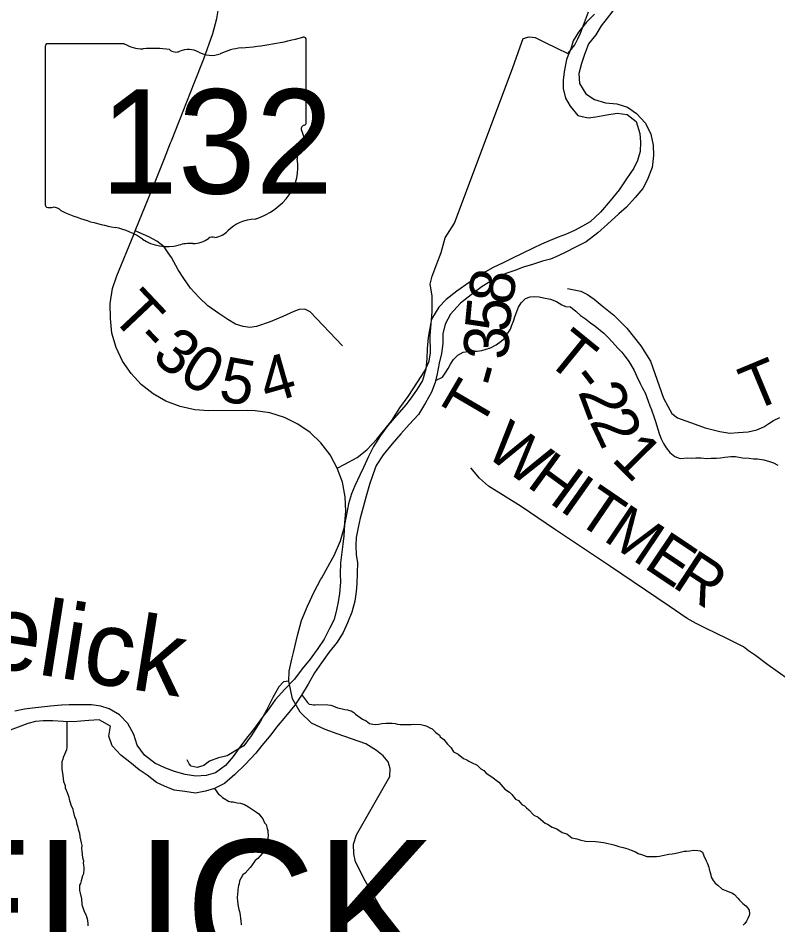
# Model space of a CAD drawing. Extents: x 1310247 to 1664935, y 235267 to 584339.
# Drawn here: x 1497989 to 1503056, y 416732 to 422780 of the extents above; entities that cross this region are included whole.
import ezdxf

# ---------------------------------------------------------------- set-up
doc = ezdxf.new("R2010")
doc.units = 0
for name, color, linetype in [('GM_X_County_Road', 7, 'Continuous'), ('GM_X_County_Road_Text', 7, 'Continuous'), ('GM_X_Major_River', 7, 'Continuous'), ('GM_X_Major_River_Text', 7, 'Continuous'), ('GM_X_Minor_River', 7, 'Continuous'), ('GM_X_State_Location', 7, 'Continuous'), ('GM_X_State_Route', 7, 'Continuous'), ('GM_X_State_Shield', 7, 'Continuous'), ('GM_X_Township_Road', 7, 'Continuous'), ('GM_X_Township_Road_Text', 7, 'Continuous'), ('GM_X_Township_Text', 7, 'Continuous')]:
    doc.layers.add(name, color=color, linetype=linetype)

msp = doc.modelspace()

# ---------------------------------------------------------------- linework, layer by layer
at = {"layer": 'GM_X_County_Road'}
msp.add_lwpolyline([(1503264.9, 418271.3), (1502988.9, 418466.3), (1502905.6, 418527.7), (1502860.3, 418559.1), (1502826, 418586.1), (1502720.1, 418640.1), (1502641.3, 418676.7), (1502578.4, 418708.1), (1502510.5, 418743.1), (1502449.9, 418776), (1502330.1, 418857.8), (1501932.8, 419127.2), (1501566.2, 419371.9), (1501342.7, 419522.4), (1501126.5, 419657.7), (1501065.2, 419711.9), (1501006.9, 419781.2)], dxfattribs=at)
at = {"layer": 'GM_X_Major_River'}
for points in [[(1501971.4, 422849.4), (1501918.1, 422780.3), (1501877.1, 422729), (1501841.9, 422669.6), (1501792.7, 422608.5), (1501765.3, 422538.9), (1501746.1, 422477.2), (1501728.9, 422411.4), (1501731.6, 422345.3), (1501774.2, 422276.4), (1501833.5, 422237.3), (1501907.1, 422215.9), (1501980.9, 422208.5), (1502052.5, 422187.2), (1502113.7, 422144), (1502172.5, 422080.8), (1502209, 422006), (1502223.6, 421933.7), (1502226.2, 421863.6), (1502216.7, 421783.6), (1502185.1, 421700.1), (1502154, 421644.6), (1502104.8, 421583.5), (1502045.5, 421520.5), (1501994.6, 421475.4), (1501919.3, 421406.7), (1501854.1, 421347.9), (1501776.9, 421287.2), (1501706.2, 421252.5), (1501641.6, 421219.7), (1501591.1, 421194.6), (1501538.7, 421173.5), (1501486.4, 421158.5), (1501411.9, 421133.8), (1501357.6, 421118.8), (1501307.2, 421099.7), (1501240.7, 421076.9), (1501186.2, 421049.9), (1501133.6, 421020.9), (1501083, 420989.8), (1501009.9, 420935), (1500938.8, 420878.3), (1500873.4, 420805.4), (1500836.1, 420740), (1500820.8, 420674.2), (1500821.6, 420610.2), (1500812.2, 420542.3), (1500797, 420478.5), (1500783.6, 420406.6), (1500770.5, 420350.8), (1500745.2, 420285.2), (1500705.8, 420213.9), (1500658.3, 420136.6), (1500597, 420069.7), (1500541.8, 420006.6), (1500482.4, 419939.7), (1500423, 419866.7), (1500377.6, 419795.5), (1500356.5, 419739.8), (1500333.2, 419670.1), (1500309.6, 419590.5), (1500290.2, 419518.8), (1500270.8, 419445), (1500257.5, 419383.2), (1500244.2, 419315.4), (1500241.2, 419263.4), (1500244, 419201.2), (1500251, 419149.1), (1500248.2, 419007), (1500243.2, 418955), (1500234, 418891.1), (1500214.5, 418817.3), (1500185.1, 418745.8), (1500155.9, 418682.3), (1500116.6, 418616.9), (1500061.2, 418547.9)], [(1501832.6, 422805.9), (1501779.5, 422752.9), (1501726.2, 422687.8), (1501691.1, 422628.4), (1501674.1, 422576.6), (1501646.7, 422505), (1501631.1, 422423.2), (1501624, 422367.3), (1501622.9, 422311.3), (1501639.6, 422246.9), (1501670.6, 422194.2), (1501721.4, 422131.2), (1501791.1, 422115.9), (1501841.2, 422123), (1501915.5, 422135.6), (1501983.7, 422146.4), (1502049.6, 422137.1), (1502110.6, 422090), (1502135.1, 422011.4), (1502140, 421953.3), (1502136.8, 421891.3), (1502119.6, 421831.5), (1502094.6, 421779.9), (1502047.2, 421708.7), (1501997.8, 421635.5), (1501936.3, 421560.6), (1501872.8, 421485.7), (1501803.5, 421420.9), (1501753, 421391.8), (1501698.4, 421364.8), (1501639.9, 421337.8), (1501589.5, 421318.7), (1501537.1, 421297.7), (1501478.6, 421272.7), (1501424.1, 421245.7), (1501349.4, 421211.1), (1501280.7, 421176.3), (1501224.1, 421147.3), (1501157.5, 421116.5), (1501104.9, 421087.5), (1501048.2, 421050.5), (1500997.5, 421017.4), (1500914.4, 420958.8), (1500843.3, 420904.1), (1500794.3, 420853), (1500744.7, 420771.8), (1500731.3, 420702), (1500724.3, 420650), (1500716.9, 420576.1), (1500713.6, 420510.1), (1500708.2, 420438.1), (1500684.7, 420362.4), (1500649.6, 420305), (1500614.6, 420253.6), (1500575.6, 420202.3), (1500512.1, 420129.3), (1500454.8, 420062.3), (1500405.5, 419995.2), (1500358.1, 419922), (1500324.8, 419856.5), (1500291.4, 419783), (1500268.3, 419731.4), (1500234.9, 419660), (1500211.9, 419606.3), (1500192.6, 419540.6), (1500179.2, 419468.8), (1500165.9, 419402.9)], [(1500165.9, 419402.9), (1500160.4, 419326.9), (1500153.3, 419271), (1500145.9, 419199.1), (1500138.9, 419147.1), (1500137.4, 419071.1), (1500138.4, 419017), (1500132.9, 418943), (1500123.9, 418887.1), (1500112.8, 418833.3), (1500095.6, 418769.5), (1500066.3, 418708), (1500029, 418638.6), (1499987.7, 418575.3), (1499936.4, 418504.1), (1499883.1, 418439.1), (1499831.8, 418371.9), (1499766.4, 418303.1), (1499703, 418232.2), (1499655.7, 418167), (1499616.7, 418115.6), (1499565.3, 418044.5), (1499520.2, 417987.3), (1499471, 417924.1), (1499423.6, 417854.9), (1499372.4, 417793.8), (1499305.5, 417747), (1499243.1, 417728.1), (1499173, 417723.4), (1499103.2, 417734.7), (1499031.6, 417754.1), (1498968.1, 417779.3), (1498900.7, 417810.5), (1498831.7, 417863.9), (1498783, 417930.9), (1498760.4, 418001.4), (1498719.8, 418074.2), (1498664.9, 418133.3), (1498595.7, 418172.6), (1498540, 418189.7), (1498478.2, 418198.8), (1498408.2, 418200.1), (1498330.1, 418199.6), (1498278.1, 418196.5), (1498203.9, 418189.9), (1498143.8, 418185), (1498083.7, 418178.1), (1498031.5, 418171.1), (1497967.2, 418156.3)], [(1500061.2, 418547.9), (1500011.9, 418480.7), (1499964.6, 418413.5), (1499923.1, 418338.2), (1499877.7, 418265), (1499834.4, 418197.7), (1499770.8, 418120.8), (1499711.5, 418049.8), (1499674.5, 417998.4), (1499615, 417927.4), (1499574, 417876.1), (1499502.6, 417801.4), (1499433.3, 417734.6), (1499364.1, 417675.8), (1499297.4, 417641), (1499239.1, 417624.1), (1499170.8, 417609.3), (1499101, 417620.6), (1499029.2, 417630), (1498965.7, 417657.2), (1498912.2, 417682.2), (1498849.1, 417729.4), (1498795.8, 417766.4), (1498732.8, 417817.7), (1498673.7, 417864.8), (1498614.9, 417926), (1498594.1, 417990.5), (1498605.4, 418056.3), (1498528.2, 418099.8), (1498460.1, 418095), (1498406, 418090), (1498356, 418087), (1498288, 418088.2), (1498220.1, 418093.5), (1498156, 418092.7), (1498103.9, 418087.6), (1498053.7, 418074.6), (1497989.2, 418051.7), (1497918.7, 418025)]]:
    msp.add_lwpolyline(points, dxfattribs=at)
at = {"layer": 'GM_X_Minor_River'}
for points in [[(1500773.3, 420362.9), (1500818.2, 420386.3), (1500841.1, 420417.8), (1500855.8, 420443.5), (1500872.6, 420473.1), (1500893.4, 420502.6), (1500920.2, 420532), (1500956.8, 420551.1), (1500991, 420556.3), (1501023.2, 420559.5), (1501049.2, 420558.8), (1501081.4, 420564), (1501109.7, 420571.3), (1501138, 420580.6), (1501176.6, 420601.7), (1501211.3, 420624.8), (1501240, 420650.2), (1501254.8, 420677.8), (1501271.5, 420705.5), (1501282.2, 420731.2), (1501293, 420759), (1501301.8, 420788.8), (1501314.7, 420822.5), (1501325.5, 420852.3), (1501344.3, 420881.9), (1501373, 420909.2), (1501403.4, 420920.5), (1501429.5, 420923.8), (1501463.6, 420921), (1501493.5, 420914.2), (1501539.3, 420905), (1501579, 420890), (1501614.5, 420867.1), (1501640.3, 420856.4), (1501672.3, 420853.6), (1501707.7, 420826.7), (1501739, 420795.9), (1501772.5, 420775), (1501805.9, 420748.1), (1501835.5, 420727.4), (1501894.3, 420677.8), (1501921.7, 420651.1), (1501952.9, 420618.3), (1501988, 420579.3), (1502015.4, 420552.6), (1502034.7, 420526.1), (1502058, 420497.5), (1502073.4, 420471), (1502096.4, 420430.4), (1502115.4, 420389.9), (1502138.3, 420343.2), (1502149.6, 420316.9), (1502170.7, 420280.3), (1502191.4, 420225.7), (1502202.5, 420193.4), (1502213.9, 420167.1), (1502228.8, 420122.6), (1502241.8, 420082.3), (1502252.9, 420045.9), (1502265.8, 420003.5), (1502277.1, 419973.2), (1502292.3, 419942.8), (1502309.6, 419914.3), (1502334.9, 419883.6), (1502368.3, 419856.8), (1502404, 419843.9), (1502454.2, 419846.6), (1502480.3, 419846), (1502508.4, 419847.2), (1502544.4, 419846.3), (1502580.4, 419843.4), (1502610.5, 419844.7), (1502646.6, 419845.8), (1502672.7, 419847.1), (1502700.9, 419852.4), (1502741.1, 419855.4), (1502773.2, 419856.6), (1502819.1, 419847.5), (1502865.1, 419844.3), (1502893.1, 419841.6), (1502919.2, 419841), (1502961.1, 419833.9), (1503000.9, 419822.9), (1503026.7, 419814.2), (1503056.4, 419797.5)], [(1499879.5, 418267.9), (1499918.7, 418214.7), (1499930.5, 418204.3), (1499946.5, 418201.9), (1499958.4, 418199.6), (1499970.5, 418199.3), (1499982.5, 418201), (1500054.7, 418199.1), (1500074.7, 418196.6), (1500086.6, 418192.2), (1500118.4, 418179.4), (1500140.3, 418174.8), (1500168.2, 418168.1), (1500186.2, 418165.6), (1500198.1, 418161.3), (1500210.1, 418159), (1500227.9, 418148.5), (1500239.6, 418138.2), (1500284.9, 418102.9), (1500310.7, 418092.2), (1500332.3, 418075.6), (1500354.3, 418071), (1500374.2, 418068.5), (1500394.3, 418070), (1500414.5, 418075.5), (1500440.6, 418076.8), (1500454.7, 418078.4), (1500470.7, 418078), (1500482.8, 418077.7), (1500502.8, 418075.2), (1500518.7, 418070.8), (1500536.7, 418068.3), (1500568.7, 418067.4), (1500592.8, 418068.8), (1500610.9, 418068.3), (1500623, 418070), (1500675.1, 418068.7), (1500701, 418062), (1500714.9, 418057.6), (1500734.7, 418047.1), (1500750.6, 418040.6), (1500773.9, 418014), (1500799.6, 417997.3), (1500803.3, 417985.2), (1500826.9, 417968.5), (1500852.2, 417937.8), (1500875.7, 417913.2), (1500893, 417886.7), (1500922.7, 417869.9), (1500958.1, 417840.9), (1500981.9, 417832.3), (1500995.7, 417823.9), (1501011.6, 417815.5), (1501049.2, 417796.4), (1501074.6, 417771.7), (1501094.4, 417761.2), (1501110, 417744.8), (1501155.4, 417715.5), (1501169.1, 417703.2), (1501194.7, 417684.5), (1501222, 417651.7), (1501235.7, 417637.3), (1501265.2, 417616.5), (1501280.9, 417602.1), (1501306.2, 417571.4), (1501326, 417560.8), (1501347.3, 417534.2), (1501365.2, 417525.7), (1501378.8, 417511.4), (1501394.6, 417498.9), (1501427.8, 417464), (1501457.5, 417449.2), (1501490.8, 417420.3), (1501504.6, 417409.9), (1501518.5, 417403.5), (1501550.1, 417382.7), (1501581.9, 417371.8), (1501617.3, 417346.9), (1501647.2, 417338.1), (1501682.6, 417313.1), (1501714.6, 417306.2), (1501734.4, 417299.7), (1501772.3, 417290.7), (1501838.5, 417289), (1501858.4, 417286.5), (1501874.4, 417284), (1501892.4, 417281.6), (1501924.3, 417274.7), (1501944.3, 417270.2), (1501962.2, 417265.7), (1501996, 417254.8), (1502023.9, 417248.1), (1502055.8, 417239.2), (1502077.6, 417230.6), (1502105.4, 417217.9), (1502123.2, 417207.4), (1502145.1, 417200.8), (1502182.8, 417187.8), (1502198.9, 417187.4), (1502216.9, 417186.9), (1502247, 417188.1)], [(1498312.9, 418087.8), (1498313.3, 418014.3), (1498312.6, 417988.3), (1498313.8, 417956.2), (1498312.8, 417916.1), (1498310.4, 417900.2), (1498297.5, 417868.5), (1498289, 417848.6), (1498286.7, 417836.7), (1498280.2, 417818.8), (1498279.9, 417806.8), (1498280.9, 417768.7), (1498284.3, 417744.6), (1498285.9, 417728.5), (1498290.9, 417688.3), (1498302.3, 417662), (1498301.9, 417646), (1498315.2, 417615.6), (1498326.4, 417583.2), (1498328.1, 417571.2), (1498341.1, 417532.8), (1498354.4, 417504.4), (1498356.1, 417490.3), (1498365.2, 417452), (1498372.8, 417437.8), (1498380, 417403.5), (1498387.5, 417383.3), (1498389.1, 417369.2), (1498398.5, 417343), (1498399.9, 417318.9), (1498408.9, 417278.6), (1498412.4, 417260.5), (1498411.9, 417240.4), (1498413.5, 417222.4), (1498418.5, 417182.2), (1498423.9, 417158), (1498423.5, 417144), (1498426.8, 417117.8), (1498426.5, 417103.8), (1498423.7, 417071.9), (1498417.3, 417060), (1498408.5, 417026.2), (1498404, 417008.3), (1498397.7, 416996.4), (1498397.1, 416972.4), (1498398.8, 416960.3), (1498402.3, 416942.2), (1498411.4, 416905.9), (1498412.5, 416867.8), (1498429.3, 416821.3), (1498436.9, 416805.1), (1498444.5, 416786.8), (1498448.2, 416772.7), (1498451.9, 416760.6), (1498453.3, 416738.5), (1498452.9, 416724.5)], [(1498312.9, 418084.6), (1498312.9, 418084.8)], [(1499298.3, 417641.4), (1499325.6, 417603.2), (1499337.4, 417594.8), (1499351.1, 417580.5), (1499363, 417574.1), (1499390.6, 417557.4), (1499406.5, 417553), (1499422.6, 417552.5), (1499448.5, 417545.8), (1499472.5, 417543.2), (1499498.3, 417534.5), (1499526, 417519.8), (1499537.8, 417509.5), (1499579.3, 417484.3), (1499593, 417472), (1499608.5, 417451.5), (1499620.2, 417439.2), (1499631.6, 417412.8), (1499643.3, 417400.5), (1499648.7, 417374.3), (1499654.3, 417360.2), (1499654, 417348.2), (1499655.6, 417332.1), (1499655, 417306.1), (1499648, 417270.2), (1499643.7, 417256.3), (1499626.9, 417226.7), (1499616.4, 417208.9), (1499601.9, 417193.3), (1499587.4, 417173.6), (1499569, 417160.1), (1499546.1, 417126.6), (1499535.8, 417114.9), (1499502.7, 417077.7), (1499488.4, 417066), (1499475.9, 417046.3), (1499465.4, 417026.6), (1499462.8, 417006.6), (1499458.5, 416994.7), (1499453.9, 416968.8), (1499453.5, 416954.8), (1499451.1, 416940.8), (1499450.4, 416910.8), (1499451.9, 416892.7), (1499453.3, 416866.6), (1499460.5, 416834.4), (1499466.1, 416820.2), (1499469.5, 416796.1), (1499471, 416774), (1499474.6, 416757.9), (1499475.9, 416731.8)], [(1502247, 417188.1), (1502267.1, 417189.6), (1502287.3, 417195.1), (1502327.6, 417204.1), (1502351.7, 417205.4), (1502363.8, 417207.1), (1502386, 417212.5), (1502412.2, 417217.9), (1502430.4, 417223.4), (1502446.4, 417223), (1502468.6, 417226.4), (1502492.7, 417229.8), (1502522.8, 417229), (1502540.8, 417226.5), (1502552.5, 417216.2), (1502562, 417191.9), (1502577.2, 417159.5), (1502584.8, 417145.2), (1502594.2, 417117), (1502597.8, 417102.8), (1502603.3, 417080.7), (1502608.9, 417064.5), (1502610.5, 417050.4), (1502624, 417028), (1502637.5, 417009.7), (1502655.3, 416997.2), (1502684.7, 416970.4), (1502708.5, 416961.7), (1502734.3, 416951), (1502748.2, 416944.6), (1502766, 416934.2), (1502789.4, 416909.5), (1502799.1, 416897.2), (1502822.6, 416874.6), (1502842.3, 416858.1), (1502855.9, 416843.7), (1502863.6, 416829.5), (1502867, 416805.3), (1502864.7, 416793.4), (1502856.2, 416773.5), (1502845.7, 416755.8), (1502835.3, 416742), (1502825, 416730.3)]]:
    msp.add_lwpolyline(points, dxfattribs=at)
at = {"layer": 'GM_X_State_Route'}
for points in [[(1499005.8, 421948.8), (1499010.7, 421961.3), (1499064.2, 422098.1), (1499162.9, 422346), (1499227.9, 422507.8), (1499287, 422677), (1499314.4, 422778.3), (1499339.1, 422926.2)], [(1500008.2, 419037.2), (1500013.7, 419047.2), (1500068.5, 419143.9), (1500096.2, 419195.6), (1500137.7, 419293.3), (1500164.6, 419386.2), (1500173.3, 419492.1), (1500170.7, 419586.7), (1500151.6, 419684.8), (1500116.9, 419779.4), (1500096.7, 419816.4), (1500069.1, 419867.1), (1500008.4, 419947), (1499937.2, 420016.4), (1499854.7, 420072.8), (1499764.5, 420116.2), (1499668.1, 420146.6), (1499569.1, 420161.4), (1499516.2, 420163.1), (1499259.2, 420160.5), (1499167.2, 420166.6), (1499068.3, 420189.1), (1498974.5, 420224.7), (1498888.6, 420274.2), (1498808.7, 420335.8), (1498741.9, 420409.6), (1498685.5, 420493), (1498642.1, 420582.4), (1498614.3, 420677.9), (1498603.9, 420776.8), (1498603, 420877.5), (1498617.8, 420976.5), (1498647.3, 421061.5), (1498760, 421338.1), (1498769.6, 421361.6), (1498907.5, 421700.1), (1498964.8, 421843.5), (1499005.8, 421948.8)], [(1499824.9, 418549.2), (1499852.1, 418662.1), (1499879.5, 418762.1), (1499918.6, 418858.6), (1499962.1, 418953.7), (1500008.2, 419037.2)], [(1500378.4, 417894.3), (1500377.8, 417894.8), (1500307, 417940), (1500212.4, 417973.8), (1500115.6, 418005.4), (1500035.6, 418034.5), (1499946, 418077), (1499870.2, 418150.2), (1499818.7, 418239.8), (1499794.5, 418357.4), (1499795.9, 418423.4), (1499814.1, 418504.3), (1499824.9, 418549.2)], [(1502555.5, 412752.8), (1502430.9, 412994.8), (1502157.1, 413543.6), (1501725.2, 414370.7), (1501352.1, 415069.6), (1501146.7, 415456.6), (1500969.4, 415778.9), (1500848.5, 416025.4), (1500703.5, 416297.8), (1500561.6, 416552.4), (1500445.6, 416779.7), (1500302.2, 417026.2), (1500239.3, 417152), (1500228, 417205.1), (1500224.8, 417269.6), (1500246.1, 417332.9), (1500468.2, 417720.9), (1500470.6, 417774.8), (1500456.4, 417818.3), (1500423, 417859.4), (1500378.4, 417894.3)]]:
    msp.add_lwpolyline(points, dxfattribs=at)
at = {"layer": 'GM_X_State_Shield'}
for p, q in [((1499910.1, 422083.4), (1499910.1, 422636.2)), ((1498169.9, 422591.8), (1498169.9, 421535.2)), ((1498696.6, 422610), (1498187, 422610)), ((1499909.9, 422083.6), (1499910.1, 422083.4))]:
    msp.add_line(p, q, dxfattribs=at)
for centre, major_axis, start_param, end_param in [((1499290.2, 424050.5), (1845.5, 0), 4.814394, 5.042369), ((1499890.7, 422638.4), (19.4, 0), 6.141152, 7.989035), ((1498189.8, 422594), (20.2, 0), 1.712693, 3.28349), ((1498818, 422732.6), (195.5, 0), 4.042523, 4.731795), ((1498882.8, 422016.8), (702, 0), 1.404758, 1.657858), ((1499042.2, 422599.5), (56.4, 0), 3.836095, 5.185415), ((1499125, 422477.4), (117.3, 0), 0.950623, 2.079405), ((1499276.4, 422644.9), (141.1, 0), 4.081561, 5.145723), ((1499525.6, 422287.2), (371.3, 0), 1.699011, 2.107814), ((1499889.4, 422081.3), (20.7, 0), 5.05454, 6.418171), ((1499905.6, 422042.8), (30, 0), 1.883978, 3.671073), ((1499714.8, 421973), (180, 0), 5.934695, 6.695948), ((1499979.5, 421852.1), (130.9, 0), 2.387724, 3.262537), ((1499393.5, 421781.8), (461.6, 0), 5.101752, 6.440018), ((1498190, 421532.8), (20.3, 0), 3.00124, 4.508301), ((1498193.1, 421640.9), (155.2, 0), 4.665946, 4.897461), ((1498224.8, 421474.2), (56, 0), 0.519207, 1.627899), ((1498931.4, 422423.5), (1332.7, 0), 4.195997, 4.488961), ((1499588.2, 421238.5), (252.8, 0), 1.647645, 2.488434), ((1498534.1, 421060.5), (417, 0), 0.823519, 1.323587), ((1499267.9, 421432.7), (149.1, 0), 4.937069, 5.64225), ((1498985.1, 421469), (264.6, 0), 4.026481, 4.996735), ((1499157.3, 421389.8), (141, 0), 4.691044, 5.507374), ((1499284.8, 421287.5), (39.7, 0), 1.147584, 2.315152), ((1499137.9, 421103.6), (217.4, 0), 1.495662, 1.94098)]:
    msp.add_ellipse(centre, major_axis=major_axis, ratio=0.8, start_param=start_param, end_param=end_param, dxfattribs=at)
at = {"layer": 'GM_X_Township_Road'}
for points in [[(1500898, 421413.2), (1500902.2, 421420.1), (1501285.3, 422444.6), (1501337.5, 422588.1), (1501357.8, 422644.7), (1501397, 422656.3), (1501437.5, 422651.9), (1501502.8, 422618.6), (1501582.6, 422579.4), (1501654.2, 422544.3), (1501677.9, 422571), (1501701.5, 422602.6), (1501721.8, 422643.2), (1501739.2, 422680.9), (1501791.7, 422822.3)], [(1500474.3, 420087.6), (1500481.3, 420096.2), (1500533.4, 420180.8), (1500589, 420257.2), (1500652.7, 420352.2), (1500700.2, 420427.4), (1500730.3, 420492.3), (1500738.4, 420546.7), (1500736.8, 420661.5), (1500750.7, 420820.6), (1500749.1, 420928.1), (1500736.1, 421004.7), (1500749.1, 421060.1), (1500780.1, 421141.5), (1500809.4, 421218.1), (1500837.1, 421315.8), (1500898, 421413.2)], [(1500152.4, 420595.4), (1499935.5, 420821.5), (1499901.1, 420838.5), (1499863.8, 420835.9), (1499828.2, 420823.5), (1499755, 420790), (1499670, 420754.1), (1499579.2, 420724.4), (1499535, 420717.6), (1499489.5, 420724.1), (1499439.3, 420738.9), (1499388.3, 420769.1), (1499326.9, 420809), (1499253, 420862.2), (1499196.9, 420916.2), (1499139.3, 420978.3), (1499092.7, 421044), (1499055.8, 421101.7), (1499011.4, 421183), (1498988.7, 421214.5), (1498961.9, 421254.3), (1498913.3, 421293.7), (1498860, 421322.6), (1498769.6, 421361.6)], [(1501653.4, 420977.9), (1501742.4, 420958.5), (1501786.9, 420936.8), (1501831.3, 420906), (1501883.8, 420861.5), (1501961.4, 420798.8), (1502048.1, 420713.3), (1502141.6, 420593.5), (1502206.6, 420492), (1502293.3, 420244.4), (1502322.9, 420192), (1502348, 420142.9), (1502386.8, 420114.4), (1502441.6, 420095), (1502503.2, 420071.1), (1502571.6, 420047.1), (1502668.6, 420023.2), (1502735.3, 420011.5), (1502791.8, 420015.5), (1502823.4, 420019.5), (1502857.4, 420021.7), (1502915.2, 420034.3), (1502962.3, 420054.2), (1502996.1, 420077.2), (1503025.5, 420096.6), (1503069.5, 420116.2)], [(1500407.6, 420004.7), (1500474.3, 420087.6)], [(1500116.9, 419779.4), (1500168.6, 419805.6), (1500250.9, 419848.4), (1500313.4, 419901.7), (1500380.6, 419971.2), (1500407.6, 420004.7)], [(1499794.5, 418357.4), (1499758.5, 418352.1), (1499726.8, 418318.7), (1499687.3, 418249.2), (1499656.3, 418185.3), (1499644.7, 418164)], [(1499644.7, 418164), (1499604.3, 418089.9), (1499543.1, 417993.2), (1499494.8, 417927.1), (1499456.2, 417904), (1499381.9, 417859.4), (1499324.2, 417845.9), (1499264.8, 417823.5), (1499227.3, 417795), (1499183, 417781.3), (1499142.3, 417790.1), (1499128.8, 417805.2), (1499116, 417833.6)]]:
    msp.add_lwpolyline(points, dxfattribs=at)

# ---------------------------------------------------------------- texts
at = {"layer": 'GM_X_County_Road_Text'}
for s, rotation, p in [('W', 323.42504, (1501091.7, 419870.9)), ('H', 323.79724, (1501372.5, 419662.6)), ('I', 324.79158, (1501590.1, 419503.3)), ('T', 325.71009, (1501695, 419429.4)), ('M', 326.10522, (1501882.2, 419301.7)), ('E', 326.11616, (1502152.5, 419120.1)), ('R', 326.73784, (1502341.7, 418993.1))]:
    msp.add_text(s, height=300, rotation=rotation, dxfattribs=at).set_placement(p)
at = {"layer": 'GM_X_Major_River_Text'}
msp.add_text('Stonelick', height=499.99, rotation=350.99713, dxfattribs=at).set_placement((1496383.3, 418677.4))
at = {"layer": 'GM_X_State_Location'}
for s in ['s', 'r']:
    msp.add_text(s, height=1, dxfattribs=at).set_placement((1499020.4, 421993.2))
msp.add_text('132', height=1, rotation=0.00001, dxfattribs=at).set_placement((1498667.4, 421920.5))
at = {"layer": 'GM_X_State_Shield'}
msp.add_text('132', height=696.1, dxfattribs=at).set_placement((1498536.7, 421609.7))
at = {"layer": 'GM_X_Township_Road_Text'}
for s, rotation, p in [('8', 80.51714, (1501281.4, 420857.5)), ('T', 313.3816, (1498596.7, 420791.6)), ('5', 84.66327, (1501265, 420679.2)), ('-', 314.03916, (1498753.4, 420625.8)), ('3', 321.51673, (1498870.6, 420508.6)), ('3', 87.88547, (1501258.4, 420498.9)), ('T', 320.85292, (1501495.5, 420495)), ('0', 328.57129, (1499048.3, 420370.5)), ('5', 349.70315, (1499318.1, 420231.4)), ('4', 15.99179, (1499648.5, 420205.8)), ('T', 22.61558, (1502885.2, 420153.7)), ('-', 74.454, (1501213.7, 420304.6)), ('T', 59.63527, (1501067.3, 420033.3)), ('-', 307.61619, (1501656.8, 420366.4)), ('2', 290.56824, (1501720.6, 420289.4)), ('2', 295.26917, (1501796, 420091.7)), ('1', 314.8725, (1501938.8, 419833.4))]:
    msp.add_text(s, height=300, rotation=rotation, dxfattribs=at).set_placement(p)
at = {"layer": 'GM_X_Township_Text'}
msp.add_text('STONELICK', height=900, rotation=0.00001, dxfattribs=at).set_placement((1493953.6, 416399))

doc.saveas('drawing.dxf')
